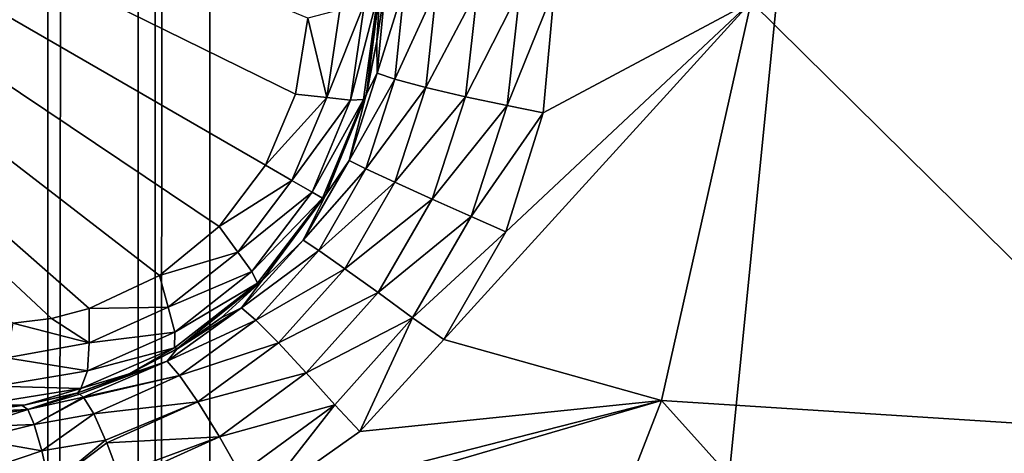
# Model space of a CAD drawing. Header units: metres. Extents: x -206 to 75, y -104 to 104.
# Tile 934 of 1056: x 37.387 to 39.219, y -50.598 to -49.792. Entities that reach past the tile are written whole.
import ezdxf

# ---------------------------------------------------------------- set-up
doc = ezdxf.new("R2010")
doc.units = ezdxf.units.M
doc.layers.add('solid_01_1-CONSUMER_THERM_B_125288', color=7, linetype='CONTINUOUS')

msp = doc.modelspace()

# ---------------------------------------------------------------- linework, layer by layer
at = {"layer": 'solid_01_1-CONSUMER_THERM_B_125288'}
for points in [[(37.641285, -67.320755), (69.485435, 75.004799), (69.506912, -74.995201)], [(37.641285, -67.320755), (37.742935, -66.77655), (69.485435, 75.004799)], [(37.723892, 66.223442), (69.485435, 75.004799), (37.742855, -66.222939)], [(37.742935, -66.77655), (37.742855, -66.222939), (69.485435, 75.004799)], [(37.622242, 65.679237), (37.723892, 66.223442), (37.641048, -65.678764)], [(37.723892, 66.223442), (37.742855, -66.222939), (37.641048, -65.678764)], [(37.422325, 65.162979), (37.622242, 65.679237), (37.440983, -65.16256)], [(37.622242, 65.679237), (37.641048, -65.678764), (37.440983, -65.16256)], [(37.130951, 64.692245), (37.422325, 65.162979), (37.149475, -64.69191)], [(37.422325, 65.162979), (37.440983, -65.16256), (37.149475, -64.69191)], [(-18.213459, -45.817539, 1.5), (-19.476553, -45.904934, 1.5), (69.506912, -74.995201, 1.5)], [(37.092922, -58.218811, 1.5), (-18.213459, -45.817539, 1.5), (69.506912, -74.995201, 1.5)], [(37.608768, -61.599766, 72.400002), (43.796005, -46.692368, 72.400002), (44.836262, -45.889133, 72.400002)], [(54.608768, -61.597332, 72.400002), (37.608768, -61.599766, 72.400002), (44.836262, -45.889133, 72.400002)], [(-19.476553, -45.904934, 1.5), (-20.110367, -46.015713, 1.5), (69.506912, -74.995201, 1.5)], [(-20.110367, -46.015713, 1.5), (-20.738798, -46.171688, 1.5), (69.506912, -74.995201, 1.5)], [(-20.738798, -46.171688, 1.5), (-21.356617, -46.372227, 1.5), (69.506912, -74.995201, 1.5)], [(40.133816, -46.237282, 75.400002), (38.877876, -46.509338, 75.400002), (54.609055, -63.597332, 75.400002)], [(-21.356617, -46.372227, 1.5), (-21.958729, -46.615906, 1.5), (69.506912, -74.995201, 1.5)], [(38.877876, -46.509338, 75.400002), (37.606621, -46.599766, 75.400002), (54.609055, -63.597332, 75.400002)], [(-38.864662, -46.52047, 75.400002), (-54.590946, -63.612965, 75.400002), (54.609055, -63.597332, 75.400002)], [(-37.59338, -46.610531, 75.400002), (-38.864662, -46.52047, 75.400002), (54.609055, -63.597332, 75.400002)], [(37.606621, -46.599766, 75.400002), (-37.59338, -46.610531, 75.400002), (54.609055, -63.597332, 75.400002)], [(-21.958729, -46.615906, 1.5), (-22.540312, -46.900536, 1.5), (69.506912, -74.995201, 1.5)], [(37.608768, -61.599766, 72.400002), (42.667923, -47.365524, 72.400002), (43.796005, -46.692368, 72.400002)], [(-22.540312, -46.900536, 1.5), (-23.096958, -47.223244, 1.5), (69.506912, -74.995201, 1.5)], [(37.608768, -61.599766, 69.400002), (36.106693, -47.099979, 63.5), (37.606693, -47.099766, 63.5)], [(36.107861, -55.249981, 66.816208), (36.106693, -47.099979, 63.5), (37.608768, -61.599766, 69.400002)], [(37.608768, -61.599766, 69.400002), (37.606693, -47.099766, 63.5), (37.608768, -61.599766, 72.400002)], [(37.606907, -48.599766, 69.900002), (37.608768, -61.599766, 72.400002), (37.606693, -47.099766, 63.5)], [(-23.096958, -47.223244, 1.5), (-24.120508, -47.968487, 1.5), (69.506912, -74.995201, 1.5)], [(37.608768, -61.599766, 72.400002), (41.46722, -47.899567, 72.400002), (42.667923, -47.365524, 72.400002)], [(37.608768, -61.599766, 72.400002), (40.211391, -48.286594, 72.400002), (41.46722, -47.899567, 72.400002)], [(-24.120508, -47.968487, 1.5), (-33.833458, -56.120991, 1.5), (69.506912, -74.995201, 1.5)], [(37.608768, -61.599766, 72.400002), (38.918823, -48.521057, 72.400002), (40.211391, -48.286594, 72.400002)], [(37.608768, -61.599766, 72.400002), (37.606907, -48.599766, 72.400002), (38.918823, -48.521057, 72.400002)], [(37.606907, -48.599766, 69.900002), (37.606907, -48.599766, 72.400002), (37.608768, -61.599766, 72.400002)], [(37.899799, -49.930573, 16.660555), (37.922867, -49.788948, 16.639118), (36.003193, -48.999996, 15.440842)], [(37.84367, -50.062183, 16.667709), (37.899799, -49.930573, 16.660555), (36.003193, -48.999996, 15.440842)], [(37.757809, -50.17664, 16.660564), (37.84367, -50.062183, 16.667709), (36.003193, -48.999996, 15.440842)], [(37.646725, -50.267483, 16.639137), (37.757809, -50.17664, 16.660564), (36.003193, -48.999996, 15.440842)], [(37.516171, -50.328995, 16.603502), (37.646725, -50.267483, 16.639137), (36.003193, -48.999996, 15.440842)], [(37.445923, -50.347149, 16.580477), (37.516171, -50.328995, 16.603502), (36.003193, -48.999996, 15.440842)], [(37.373802, -50.356274, 16.554106), (37.445923, -50.347149, 16.580477), (36.003193, -48.999996, 15.440842)], [(38.031567, -49.930962, 16.876154), (38.050858, -49.832035, 18.114405), (38.057358, -49.730949, 18.126162)], [(38.031567, -49.930962, 16.876154), (38.057358, -49.730949, 18.126162), (38.057358, -49.730949, 16.853399)], [(38.053238, -49.746243, 16.810608), (38.031567, -49.930962, 16.876154), (38.057358, -49.730949, 16.853399)], [(38.067642, -49.72179, 18.198984), (38.057358, -49.730949, 18.126162), (38.050858, -49.832035, 18.114405)], [(38.051418, -49.89127, 18.180346), (38.067642, -49.72179, 18.198984), (38.050858, -49.832035, 18.114405)], [(38.102467, -49.728436, 18.270638), (38.067642, -49.72179, 18.198984), (38.051418, -49.89127, 18.180346)], [(38.084534, -49.902546, 18.252228), (38.102467, -49.728436, 18.270638), (38.051418, -49.89127, 18.180346)], [(38.161972, -49.733353, 18.330465), (38.102467, -49.728436, 18.270638), (38.084534, -49.902546, 18.252228)], [(38.142033, -49.917904, 18.312248), (38.161972, -49.733353, 18.330465), (38.084534, -49.902546, 18.252228)], [(38.238083, -49.73555, 18.367188), (38.161972, -49.733353, 18.330465), (38.142033, -49.917904, 18.312248)], [(38.21616, -49.935062, 18.349087), (38.238083, -49.73555, 18.367188), (38.142033, -49.917904, 18.312248)], [(38.21616, -49.935062, 18.349087), (38.293888, -49.951168, 18.358753), (38.317467, -49.734894, 18.376822)], [(38.21616, -49.935062, 18.349087), (38.317467, -49.734894, 18.376822), (38.238083, -49.73555, 18.367188)], [(38.293888, -49.951168, 18.358753), (38.360775, -49.965206, 18.34635), (38.381477, -49.733425, 18.365818)], [(38.317467, -49.734894, 18.376822), (38.293888, -49.951168, 18.358753), (38.381477, -49.733425, 18.365818)], [(38.747501, -49.758621, 18.238981), (38.381477, -49.733425, 18.365818), (38.360775, -49.965206, 18.34635)], [(38.002102, -49.941765, 16.767012), (38.026222, -49.940109, 16.839653), (38.053238, -49.746243, 16.810608)], [(38.028076, -49.761185, 16.739864), (38.002102, -49.941765, 16.767012), (38.053238, -49.746243, 16.810608)], [(38.053238, -49.746243, 16.810608), (38.026222, -49.940109, 16.839653), (38.031567, -49.930962, 16.876154)], [(37.957966, -49.93684, 16.704649), (37.982216, -49.773678, 16.679848), (37.922867, -49.788948, 16.639118)], [(38.028076, -49.761185, 16.739864), (37.982216, -49.773678, 16.679848), (37.957966, -49.93684, 16.704649)], [(38.028076, -49.761185, 16.739864), (37.957966, -49.93684, 16.704649), (38.002102, -49.941765, 16.767012)], [(38.747501, -49.758621, 18.238981), (38.290985, -50.185974, 18.336405), (38.175484, -50.386425, 18.336372)], [(38.580437, -50.4995, 18.186367), (38.747501, -49.758621, 18.238981), (38.175484, -50.386425, 18.336372)], [(38.747501, -49.758621, 18.238981), (38.360775, -49.965206, 18.34635), (38.290985, -50.185974, 18.336405)], [(39.562614, -50.56216, 17.754953), (38.747501, -49.758621, 18.238981), (38.580437, -50.4995, 18.186367)], [(39.718143, -49.788361, 17.80394), (38.747501, -49.758621, 18.238981), (39.562614, -50.56216, 17.754953)], [(37.957966, -49.93684, 16.704649), (37.922867, -49.788948, 16.639118), (37.899799, -49.930573, 16.660555)], [(38.051418, -49.89127, 18.180346), (38.050858, -49.832035, 18.114405), (38.031528, -49.931099, 18.105808)], [(38.031567, -49.930962, 16.876154), (38.031528, -49.931099, 18.105808), (38.050858, -49.832035, 18.114405)], [(37.999512, -50.053696, 18.170752), (38.051418, -49.89127, 18.180346), (38.031528, -49.931099, 18.105808)], [(38.084534, -49.902546, 18.252228), (38.051418, -49.89127, 18.180346), (37.999512, -50.053696, 18.170752)], [(38.030628, -50.069088, 18.242765), (38.084534, -49.902546, 18.252228), (37.999512, -50.053696, 18.170752)], [(38.142033, -49.917904, 18.312248), (38.084534, -49.902546, 18.252228), (38.030628, -50.069088, 18.242765)], [(38.084469, -50.094196, 18.302893), (38.142033, -49.917904, 18.312248), (38.030628, -50.069088, 18.242765)], [(38.21616, -49.935062, 18.349087), (38.142033, -49.917904, 18.312248), (38.084469, -50.094196, 18.302893)], [(37.957966, -49.93684, 16.704649), (37.899799, -49.930573, 16.660555), (37.84367, -50.062183, 16.667709)], [(37.89323, -50.090843, 16.713093), (37.957966, -49.93684, 16.704649), (37.84367, -50.062183, 16.667709)], [(38.002102, -49.941765, 16.767012), (37.957966, -49.93684, 16.704649), (37.89323, -50.090843, 16.713093)], [(37.999512, -50.053696, 18.170752), (38.031528, -49.931099, 18.105808), (37.9562, -50.117188, 18.098516)], [(37.956413, -50.116806, 16.884197), (37.9562, -50.117188, 18.098516), (38.031528, -49.931099, 18.105808)], [(37.956413, -50.116806, 16.884197), (38.031528, -49.931099, 18.105808), (38.031567, -49.930962, 16.876154)], [(38.026222, -49.940109, 16.839653), (37.956413, -50.116806, 16.884197), (38.031567, -49.930962, 16.876154)], [(38.153755, -50.125549, 18.3398), (38.21616, -49.935062, 18.349087), (38.084469, -50.094196, 18.302893)], [(38.153755, -50.125549, 18.3398), (38.293888, -49.951168, 18.358753), (38.21616, -49.935062, 18.349087)], [(38.002102, -49.941765, 16.767012), (37.89323, -50.090843, 16.713093), (37.930679, -50.112457, 16.776274)], [(37.930679, -50.112457, 16.776274), (37.949814, -50.123501, 16.849575), (38.026222, -49.940109, 16.839653)], [(38.002102, -49.941765, 16.767012), (37.930679, -50.112457, 16.776274), (38.026222, -49.940109, 16.839653)], [(38.026222, -49.940109, 16.839653), (37.949814, -50.123501, 16.849575), (37.956413, -50.116806, 16.884197)], [(38.153755, -50.125549, 18.3398), (38.22633, -50.157703, 18.349483), (38.293888, -49.951168, 18.358753)], [(38.293888, -49.951168, 18.358753), (38.22633, -50.157703, 18.349483), (38.360775, -49.965206, 18.34635)], [(38.22633, -50.157703, 18.349483), (38.290985, -50.185974, 18.336405), (38.360775, -49.965206, 18.34635)], [(37.89323, -50.090843, 16.713093), (37.84367, -50.062183, 16.667709), (37.757809, -50.17664, 16.660564)], [(37.91423, -50.201462, 18.170752), (37.999512, -50.053696, 18.170752), (37.9562, -50.117188, 18.098516)], [(38.030628, -50.069088, 18.242765), (37.999512, -50.053696, 18.170752), (37.91423, -50.201462, 18.170752)], [(37.943123, -50.220703, 18.242765), (38.030628, -50.069088, 18.242765), (37.91423, -50.201462, 18.170752)], [(38.084469, -50.094196, 18.302893), (38.030628, -50.069088, 18.242765), (37.943123, -50.220703, 18.242765)], [(37.792267, -50.223938, 16.704649), (37.89323, -50.090843, 16.713093), (37.757809, -50.17664, 16.660564)], [(37.930679, -50.112457, 16.776274), (37.89323, -50.090843, 16.713093), (37.792267, -50.223938, 16.704649)], [(37.991795, -50.254761, 18.302893), (38.084469, -50.094196, 18.302893), (37.943123, -50.220703, 18.242765)], [(38.153755, -50.125549, 18.3398), (38.084469, -50.094196, 18.302893), (37.991795, -50.254761, 18.302893)], [(37.930679, -50.112457, 16.776274), (37.792267, -50.223938, 16.704649), (37.818611, -50.259689, 16.767014)], [(37.930679, -50.112457, 16.776274), (37.818611, -50.259689, 16.767014), (37.949814, -50.123501, 16.849575)], [(37.91423, -50.201462, 18.170752), (37.9562, -50.117188, 18.098516), (37.836311, -50.278133, 18.104654)], [(37.837116, -50.277298, 16.877523), (37.836311, -50.278133, 18.104654), (37.9562, -50.117188, 18.098516)], [(37.837116, -50.277298, 16.877523), (37.9562, -50.117188, 18.098516), (37.956413, -50.116806, 16.884197)], [(37.949814, -50.123501, 16.849575), (37.837116, -50.277298, 16.877523), (37.956413, -50.116806, 16.884197)], [(37.818611, -50.259689, 16.767014), (37.829243, -50.281403, 16.839653), (37.949814, -50.123501, 16.849575)], [(37.949814, -50.123501, 16.849575), (37.829243, -50.281403, 16.839653), (37.837116, -50.277298, 16.877523)], [(38.053604, -50.299072, 18.3398), (38.153755, -50.125549, 18.3398), (37.991795, -50.254761, 18.302893)], [(38.053604, -50.299072, 18.3398), (38.22633, -50.157703, 18.349483), (38.153755, -50.125549, 18.3398)], [(38.053604, -50.299072, 18.3398), (38.117752, -50.345829, 18.349483), (38.22633, -50.157703, 18.349483)], [(38.22633, -50.157703, 18.349483), (38.117752, -50.345829, 18.349483), (38.290985, -50.185974, 18.336405)], [(37.792267, -50.223938, 16.704649), (37.757809, -50.17664, 16.660564), (37.646725, -50.267483, 16.639137)], [(38.117752, -50.345829, 18.349483), (38.175484, -50.386425, 18.336372), (38.290985, -50.185974, 18.336405)], [(37.799553, -50.32766, 18.180346), (37.91423, -50.201462, 18.170752), (37.836311, -50.278133, 18.104654)], [(37.943123, -50.220703, 18.242765), (37.91423, -50.201462, 18.170752), (37.799553, -50.32766, 18.180346)], [(37.66312, -50.326557, 16.679848), (37.792267, -50.223938, 16.704649), (37.646725, -50.267483, 16.639137)], [(37.818611, -50.259689, 16.767014), (37.792267, -50.223938, 16.704649), (37.66312, -50.326557, 16.679848)], [(37.825882, -50.350693, 18.252228), (37.943123, -50.220703, 18.242765), (37.799553, -50.32766, 18.180346)], [(37.991795, -50.254761, 18.302893), (37.943123, -50.220703, 18.242765), (37.825882, -50.350693, 18.252228)], [(37.66312, -50.326557, 16.679848), (37.646725, -50.267483, 16.639137), (37.516171, -50.328995, 16.603502)], [(37.818611, -50.259689, 16.767014), (37.66312, -50.326557, 16.679848), (37.675243, -50.372517, 16.739864)], [(37.818611, -50.259689, 16.767014), (37.675243, -50.372517, 16.739864), (37.829243, -50.281403, 16.839653)], [(37.867947, -50.392796, 18.312248), (37.991795, -50.254761, 18.302893), (37.825882, -50.350693, 18.252228)], [(38.053604, -50.299072, 18.3398), (37.991795, -50.254761, 18.302893), (37.867947, -50.392796, 18.312248)], [(37.829243, -50.281403, 16.839653), (37.674892, -50.401775, 16.81061), (37.680382, -50.403095, 16.856203)], [(37.675243, -50.372517, 16.739864), (37.674892, -50.401775, 16.81061), (37.829243, -50.281403, 16.839653)], [(37.680382, -50.403095, 16.856203), (37.836311, -50.278133, 18.104654), (37.837116, -50.277298, 16.877523)], [(37.829243, -50.281403, 16.839653), (37.680382, -50.403095, 16.856203), (37.837116, -50.277298, 16.877523)], [(37.680382, -50.403095, 16.856203), (37.761719, -50.346066, 18.112694), (37.836311, -50.278133, 18.104654)], [(37.799553, -50.32766, 18.180346), (37.836311, -50.278133, 18.104654), (37.761719, -50.346066, 18.112694)], [(37.919884, -50.448399, 18.349087), (38.053604, -50.299072, 18.3398), (37.867947, -50.392796, 18.312248)], [(37.919884, -50.448399, 18.349087), (38.117752, -50.345829, 18.349483), (38.053604, -50.299072, 18.3398)], [(37.516171, -50.392693, 16.640163), (37.516171, -50.328995, 16.603502), (37.445923, -50.347149, 16.580477)], [(37.516171, -50.392693, 16.640163), (37.66312, -50.326557, 16.679848), (37.516171, -50.328995, 16.603502)], [(37.675243, -50.372517, 16.739864), (37.66312, -50.326557, 16.679848), (37.516171, -50.392693, 16.640163)], [(37.660919, -50.426491, 18.198986), (37.799553, -50.32766, 18.180346), (37.678734, -50.404099, 18.12392)], [(37.825882, -50.350693, 18.252228), (37.799553, -50.32766, 18.180346), (37.660919, -50.426491, 18.198986)], [(37.799553, -50.32766, 18.180346), (37.761719, -50.346066, 18.112694), (37.678734, -50.404099, 18.12392)], [(37.516171, -50.392693, 16.640163), (37.373802, -50.356274, 16.554106), (37.362217, -50.420189, 16.587652)], [(37.516171, -50.392693, 16.640163), (37.445923, -50.347149, 16.580477), (37.373802, -50.356274, 16.554106)], [(37.684093, -50.45332, 18.270638), (37.825882, -50.350693, 18.252228), (37.660919, -50.426491, 18.198986)], [(37.680382, -50.403095, 16.856203), (37.678734, -50.404099, 18.12392), (37.761719, -50.346066, 18.112694)], [(37.867947, -50.392796, 18.312248), (37.825882, -50.350693, 18.252228), (37.684093, -50.45332, 18.270638)], [(37.919884, -50.448399, 18.349087), (37.97271, -50.507645, 18.358753), (38.117752, -50.345829, 18.349483)], [(38.117752, -50.345829, 18.349483), (37.97271, -50.507645, 18.358753), (38.019318, -50.557667, 18.346264)], [(38.117752, -50.345829, 18.349483), (38.019318, -50.557667, 18.346264), (38.175484, -50.386425, 18.336372)], [(37.675243, -50.372517, 16.739864), (37.516171, -50.392693, 16.640163), (37.512615, -50.444336, 16.696571)], [(37.675243, -50.372517, 16.739864), (37.512615, -50.444336, 16.696571), (37.674892, -50.401775, 16.81061)], [(37.512615, -50.444336, 16.696571), (37.516171, -50.392693, 16.640163), (37.362217, -50.420189, 16.587652)], [(37.718117, -50.502384, 18.330465), (37.867947, -50.392796, 18.312248), (37.684093, -50.45332, 18.270638)], [(37.919884, -50.448399, 18.349087), (37.867947, -50.392796, 18.312248), (37.718117, -50.502384, 18.330465)], [(38.580437, -50.4995, 18.186367), (38.175484, -50.386425, 18.336372), (38.019318, -50.557667, 18.346264)], [(37.674892, -50.401775, 16.81061), (37.500111, -50.477562, 16.7644), (37.590569, -50.450298, 16.84009)], [(37.512615, -50.444336, 16.696571), (37.500111, -50.477562, 16.7644), (37.674892, -50.401775, 16.81061)], [(37.660919, -50.426491, 18.198986), (37.678734, -50.404099, 18.12392), (37.588577, -50.451183, 18.138186)], [(37.590569, -50.450298, 16.84009), (37.588577, -50.451183, 18.138186), (37.678734, -50.404099, 18.12392)], [(37.674892, -50.401775, 16.81061), (37.590569, -50.450298, 16.84009), (37.680382, -50.403095, 16.856203)], [(37.590569, -50.450298, 16.84009), (37.678734, -50.404099, 18.12392), (37.680382, -50.403095, 16.856203)], [(37.512615, -50.444336, 16.696571), (37.362217, -50.420189, 16.587652), (37.343029, -50.47311, 16.639467)], [(37.660919, -50.426491, 18.198986), (37.588577, -50.451183, 18.138186), (37.492611, -50.486401, 18.155281)], [(37.498409, -50.487766, 18.193224), (37.660919, -50.426491, 18.198986), (37.492611, -50.486401, 18.155281)], [(37.498409, -50.487766, 18.193224), (37.504753, -50.493595, 18.225765), (37.660919, -50.426491, 18.198986)], [(37.684093, -50.45332, 18.270638), (37.660919, -50.426491, 18.198986), (37.504753, -50.493595, 18.225765)], [(37.512615, -50.444336, 16.696571), (37.343029, -50.47311, 16.639467), (37.500111, -50.477562, 16.7644)], [(37.494877, -50.485729, 16.820389), (37.492611, -50.486401, 18.155281), (37.588577, -50.451183, 18.138186)], [(37.494877, -50.485729, 16.820389), (37.588577, -50.451183, 18.138186), (37.590569, -50.450298, 16.84009)], [(37.500111, -50.477562, 16.7644), (37.494877, -50.485729, 16.820389), (37.590569, -50.450298, 16.84009)], [(37.758095, -50.567188, 18.367188), (37.919884, -50.448399, 18.349087), (37.718117, -50.502384, 18.330465)], [(37.758095, -50.567188, 18.367188), (37.97271, -50.507645, 18.358753), (37.919884, -50.448399, 18.349087)], [(37.684093, -50.45332, 18.270638), (37.504753, -50.493595, 18.225765), (37.505745, -50.494766, 18.230297)], [(37.524258, -50.524818, 18.298187), (37.684093, -50.45332, 18.270638), (37.505745, -50.494766, 18.230297)], [(37.718117, -50.502384, 18.330465), (37.684093, -50.45332, 18.270638), (37.524258, -50.524818, 18.298187)], [(37.500111, -50.477562, 16.7644), (37.343029, -50.47311, 16.639467), (37.319038, -50.506294, 16.701927)], [(37.500111, -50.477562, 16.7644), (37.319038, -50.506294, 16.701927), (37.394791, -50.508591, 16.79719)], [(37.40184, -50.516434, 18.237627), (37.492611, -50.486401, 18.155281), (37.391186, -50.509159, 18.172401)], [(37.394791, -50.508591, 16.79719), (37.391186, -50.509159, 18.172401), (37.492611, -50.486401, 18.155281)], [(37.500111, -50.477562, 16.7644), (37.394791, -50.508591, 16.79719), (37.494877, -50.485729, 16.820389)], [(37.394791, -50.508591, 16.79719), (37.492611, -50.486401, 18.155281), (37.494877, -50.485729, 16.820389)], [(37.40184, -50.516434, 18.237627), (37.498409, -50.487766, 18.193224), (37.492611, -50.486401, 18.155281)], [(37.40184, -50.516434, 18.237627), (37.504753, -50.493595, 18.225765), (37.498409, -50.487766, 18.193224)], [(37.394791, -50.508591, 16.79719), (37.319038, -50.506294, 16.701927), (37.291973, -50.518253, 16.770613)], [(37.413754, -50.544277, 18.304129), (37.504753, -50.493595, 18.225765), (37.40184, -50.516434, 18.237627)], [(37.413754, -50.544277, 18.304129), (37.505745, -50.494766, 18.230297), (37.504753, -50.493595, 18.225765)], [(37.413754, -50.544277, 18.304129), (37.524258, -50.524818, 18.298187), (37.505745, -50.494766, 18.230297)], [(37.546444, -50.573757, 18.352713), (37.718117, -50.502384, 18.330465), (37.524258, -50.524818, 18.298187)], [(37.546444, -50.573757, 18.352713), (37.548466, -50.578735, 18.356617), (37.718117, -50.502384, 18.330465)], [(37.758095, -50.567188, 18.367188), (37.718117, -50.502384, 18.330465), (37.548466, -50.578735, 18.356617)], [(38.580437, -50.4995, 18.186367), (37.829304, -50.691681, 18.365665), (37.613651, -50.781876, 18.393747)], [(38.30637, -51.204498, 18.100073), (38.580437, -50.4995, 18.186367), (37.613651, -50.781876, 18.393747)], [(38.580437, -50.4995, 18.186367), (38.019318, -50.557667, 18.346264), (37.829304, -50.691681, 18.365665)], [(39.306637, -51.306023, 17.674351), (38.580437, -50.4995, 18.186367), (38.30637, -51.204498, 18.100073)], [(39.562614, -50.56216, 17.754953), (38.580437, -50.4995, 18.186367), (39.306637, -51.306023, 17.674351)], [(37.394791, -50.508591, 16.79719), (37.291973, -50.518253, 16.770613), (37.391186, -50.509159, 18.172401)], [(37.391186, -50.509159, 18.172401), (37.291973, -50.518253, 18.184393), (37.294937, -50.521652, 18.225878)], [(37.291973, -50.518253, 16.770613), (37.291973, -50.518253, 18.184393), (37.391186, -50.509159, 18.172401)], [(37.40184, -50.516434, 18.237627), (37.391186, -50.509159, 18.172401), (37.294937, -50.521652, 18.225878)], [(37.40184, -50.516434, 18.237627), (37.294937, -50.521652, 18.225878), (37.298016, -50.531921, 18.266207)], [(37.40184, -50.516434, 18.237627), (37.298016, -50.531921, 18.266207), (37.301113, -50.548752, 18.304216)], [(37.413754, -50.544277, 18.304129), (37.40184, -50.516434, 18.237627), (37.301113, -50.548752, 18.304216)], [(37.428043, -50.593235, 18.36202), (37.524258, -50.524818, 18.298187), (37.413754, -50.544277, 18.304129)], [(37.428043, -50.593235, 18.36202), (37.546444, -50.573757, 18.352713), (37.524258, -50.524818, 18.298187)], [(37.758095, -50.567188, 18.367188), (37.797237, -50.63625, 18.376822), (37.97271, -50.507645, 18.358753)], [(37.97271, -50.507645, 18.358753), (37.797237, -50.63625, 18.376822), (37.829304, -50.691681, 18.365665)], [(37.97271, -50.507645, 18.358753), (37.829304, -50.691681, 18.365665), (38.019318, -50.557667, 18.346264)], [(37.413754, -50.544277, 18.304129), (37.301113, -50.548752, 18.304216), (37.304157, -50.571686, 18.338902)], [(37.428043, -50.593235, 18.36202), (37.413754, -50.544277, 18.304129), (37.304157, -50.571686, 18.338902)], [(37.428043, -50.593235, 18.36202), (37.304157, -50.571686, 18.338902), (37.309734, -50.633186, 18.394554)], [(37.442867, -50.658241, 18.402063), (37.546444, -50.573757, 18.352713), (37.428043, -50.593235, 18.36202)], [(37.442867, -50.658241, 18.402063), (37.548466, -50.578735, 18.356617), (37.546444, -50.573757, 18.352713)], [(37.442867, -50.658241, 18.402063), (37.57021, -50.636986, 18.388721), (37.548466, -50.578735, 18.356617)], [(37.758095, -50.567188, 18.367188), (37.548466, -50.578735, 18.356617), (37.57021, -50.636986, 18.388721)], [(37.574722, -50.65015, 18.393162), (37.758095, -50.567188, 18.367188), (37.57021, -50.636986, 18.388721)], [(37.574722, -50.65015, 18.393162), (37.797237, -50.63625, 18.376822), (37.758095, -50.567188, 18.367188)], [(37.442867, -50.658241, 18.402063), (37.428043, -50.593235, 18.36202), (37.309734, -50.633186, 18.394554)]]:
    msp.add_3dface(points, dxfattribs=at)

doc.saveas('drawing.dxf')
